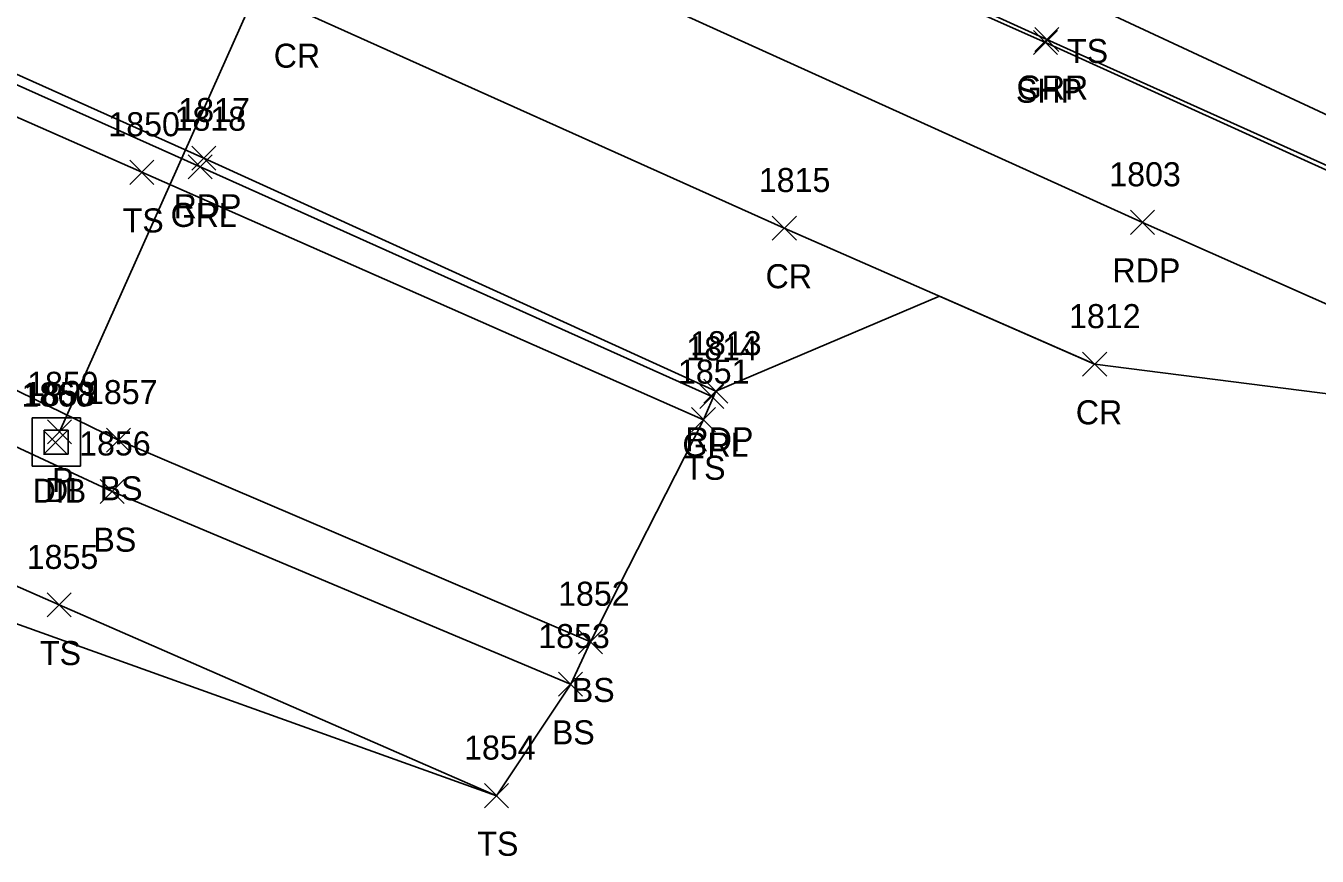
# Model space of a CAD drawing. Extents: x 1599569 to 1610055, y 642560 to 647860.
# Drawn here: x 1601916 to 1602023.4, y 647095.5 to 647164.5 of the extents above; entities that cross this region are included whole.
import ezdxf

# ---------------------------------------------------------------- set-up
doc = ezdxf.new("R2010")
doc.units = 0
for name, color, linetype in [('D_A', 7, 'Continuous'), ('D_I', 7, 'Continuous'), ('D_TIC', 7, 'Continuous'), ('DCP', 7, 'Continuous'), ('DS', 7, 'Continuous'), ('L_A', 7, 'Continuous'), ('L_I', 7, 'Continuous'), ('L_TIC', 7, 'Continuous'), ('LELB', 7, 'Continuous'), ('LSOGP', 7, 'Continuous'), ('P_A', 7, 'Continuous'), ('P_I', 7, 'Continuous'), ('P_TIC', 7, 'Continuous'), ('PET', 7, 'Continuous'), ('PRC', 7, 'Continuous'), ('PSP', 7, 'Continuous'), ('R_A', 7, 'Continuous'), ('R_I', 7, 'Continuous'), ('R_TIC', 7, 'Continuous'), ('RGR', 7, 'Continuous')]:
    doc.layers.add(name, color=color, linetype=linetype)

msp = doc.modelspace()

# ---------------------------------------------------------------- linework, layer by layer
at = {"layer": 'D_TIC'}
for points in [[(1601917.79, 647129.77), (1601919.79, 647131.77)], [(1601919.79, 647129.77), (1601917.79, 647131.77)], [(1601917.45, 647128.88), (1601919.45, 647130.88)], [(1601919.45, 647128.88), (1601917.45, 647130.88)]]:
    msp.add_lwpolyline(points, dxfattribs=at)
at = {"layer": 'DCP'}
msp.add_lwpolyline([(1601954.57, 647210.83), (1601918.79, 647130.77)], dxfattribs=at)
at = {"layer": 'DS'}
for p, q in [((1601916.52, 647131.93), (1601920.52, 647131.93)), ((1601916.52, 647127.93), (1601916.52, 647131.93)), ((1601920.52, 647131.93), (1601920.52, 647127.93)), ((1601917.52, 647128.93), (1601917.52, 647130.93)), ((1601917.52, 647130.93), (1601919.52, 647130.93)), ((1601918.53, 647129.93), (1601918.53, 647129.93)), ((1601918.53, 647129.93), (1601918.53, 647129.93)), ((1601919.52, 647130.93), (1601919.52, 647128.93)), ((1601919.52, 647128.93), (1601917.52, 647128.93)), ((1601920.52, 647127.93), (1601916.52, 647127.93))]:
    msp.add_line(p, q, dxfattribs=at)
at = {"layer": 'L_TIC'}
for points in [[(1601924.63, 647151.36), (1601926.63, 647153.36)], [(1601926.63, 647151.36), (1601924.63, 647153.36)], [(1601971.37, 647130.79), (1601973.37, 647132.79)], [(1601973.37, 647130.79), (1601971.37, 647132.79)], [(1601922.69, 647129.08), (1601924.69, 647131.08)], [(1601924.69, 647129.08), (1601922.69, 647131.08)], [(1601922.17, 647124.81), (1601924.17, 647126.81)], [(1601924.17, 647124.81), (1601922.17, 647126.81)], [(1601917.75, 647115.38), (1601919.75, 647117.38)], [(1601919.75, 647115.38), (1601917.75, 647117.38)], [(1601961.97, 647112.31), (1601963.97, 647114.31)], [(1601963.97, 647112.31), (1601961.97, 647114.31)], [(1601960.31, 647108.79), (1601962.31, 647110.79)], [(1601962.31, 647108.79), (1601960.31, 647110.79)], [(1601954.14, 647099.52), (1601956.14, 647101.52)], [(1601956.14, 647099.52), (1601954.14, 647101.52)]]:
    msp.add_lwpolyline(points, dxfattribs=at)
at = {"layer": 'LELB'}
for points in [[(1602123.64, 647113.01), (1602089.26, 647126.92), (1602047.74, 647146.19), (1602004.2, 647166.45), (1601956.69, 647187.25), (1601908.21, 647210.05), (1601851.73, 647234.01), (1601822.38, 647247.53), (1601777.77, 647267.73), (1601752.99, 647278.68), (1601718.68, 647296.47)], [(1601962.97, 647113.31), (1601923.69, 647130.08), (1601895.55, 647143.8), (1601852.73, 647162.89), (1601817.77, 647178.58), (1601769.5, 647198.02), (1601730.98, 647216.5), (1601688.1, 647233.1), (1601653.57, 647246.64), (1601608.27, 647265.53), (1601581.18, 647285.19)], [(1601646.77, 647277.53), (1601686.47, 647261.15), (1601728.27, 647241.55), (1601783.31, 647216.16), (1601831.6, 647194.79), (1601880.63, 647172.23), (1601925.63, 647152.36), (1601972.37, 647131.79)], [(1601955.14, 647100.52), (1601918.75, 647116.38), (1601885.72, 647130.9), (1601846.21, 647148.37), (1601809.11, 647165.35), (1601762.69, 647186.72), (1601721.93, 647205.72), (1601682.69, 647222.55), (1601645.99, 647239.88), (1601604.12, 647258.19), (1601590.91, 647265.16)], [(1601961.31, 647109.79), (1601923.17, 647125.81), (1601892.78, 647139.96), (1601850.81, 647159.82), (1601815.66, 647174.43), (1601765.95, 647192.8), (1601725.86, 647210.28), (1601688.1, 647233.1)]]:
    msp.add_lwpolyline(points, dxfattribs=at)
at = {"layer": 'LSOGP'}
msp.add_lwpolyline([(1601912.89, 647115.64), (1601955.15, 647100.52), (1601961.32, 647109.79), (1601962.97, 647113.32), (1601972.37, 647131.79), (1601973.39, 647134.15), (1601992.01, 647142.06), (1601998.46, 647139.23), (1602004.92, 647136.4), (1602047.8, 647130.94), (1602094.58, 647120.79), (1602102.73, 647117.16), (1602110.89, 647113.54), (1602119.04, 647109.91), (1602119.23, 647110.24), (1602122.77, 647112.45), (1602123.65, 647113.01), (1602146.44, 647122.57)], dxfattribs=at)
at = {"layer": 'P_TIC'}
for points in [[(1601999.82, 647162.15), (1602001.82, 647164.15)], [(1602001.82, 647162.15), (1601999.82, 647164.15)], [(1601929.79, 647152.54), (1601931.79, 647154.54)], [(1601931.79, 647152.54), (1601929.79, 647154.54)], [(1601978.09, 647146.72), (1601980.09, 647148.72)], [(1601980.09, 647146.72), (1601978.09, 647148.72)], [(1602007.9, 647147.2), (1602009.9, 647149.2)], [(1602009.9, 647147.2), (1602007.9, 647149.2)], [(1602003.91, 647135.4), (1602005.91, 647137.4)], [(1602005.91, 647135.4), (1602003.91, 647137.4)], [(1601972.38, 647133.15), (1601974.38, 647135.15)], [(1601974.38, 647133.15), (1601972.38, 647135.15)]]:
    msp.add_lwpolyline(points, dxfattribs=at)
at = {"layer": 'PET'}
for points in [[(1602047.79, 647130.94), (1602008.9, 647148.2), (1601944.5, 647177.36), (1601896.5, 647199.08), (1601839.98, 647224.8), (1601799.6, 647242.94), (1601761.01, 647260.23), (1601722.86, 647277.56), (1601690.61, 647292.09), (1601662.07, 647305.04), (1601633.77, 647318.29), (1601601.82, 647332.75), (1601566.11, 647348.71), (1601533.57, 647363.83), (1601469.6, 647392.2)], [(1601973.38, 647134.15), (1601930.79, 647153.54), (1601888.64, 647172.44), (1601843.17, 647192.94), (1601801.06, 647212.25), (1601760.52, 647230.65), (1601718.64, 647249.66), (1601675.39, 647269.62), (1601633.17, 647289.14), (1601607.86, 647300.47), (1601588.56, 647309.14), (1601555.09, 647324.12), (1601512, 647343.16), (1601472.14, 647361.1), (1601457.8, 647367.35)]]:
    msp.add_lwpolyline(points, dxfattribs=at)
at = {"layer": 'PRC'}
msp.add_lwpolyline([(1602004.91, 647136.4), (1601979.09, 647147.72), (1601938.18, 647166.06), (1601894.66, 647185.48), (1601851.67, 647205.52), (1601807.6, 647224.86), (1601766.29, 647241.91), (1601725.38, 647262.23), (1601683.79, 647281.85), (1601638.16, 647302.69), (1601616.13, 647312.82), (1601597.54, 647321.11), (1601562.74, 647336.75), (1601520.64, 647355.15), (1601479.31, 647373.89)], dxfattribs=at)
at = {"layer": 'PSP'}
msp.add_lwpolyline([(1602119.04, 647109.91), (1602086.42, 647124.41), (1602045.38, 647142.93), (1602000.82, 647163.15), (1601951.88, 647184.91), (1601900.46, 647208.01), (1601848.64, 647231.74), (1601816.21, 647246.31), (1601775.91, 647264.22), (1601751.81, 647275.4), (1601715.81, 647291.56), (1601673.9, 647310.83), (1601638.2, 647326.96), (1601607.44, 647341.11), (1601569.57, 647358.04), (1601539.77, 647371.54), (1601489.48, 647394.4)], dxfattribs=at)
at = {"layer": 'R_TIC'}
for points in [[(1601999.94, 647162.41), (1602001.94, 647164.41)], [(1602001.94, 647162.41), (1601999.94, 647164.41)], [(1601929.49, 647151.82), (1601931.49, 647153.82)], [(1601931.49, 647151.82), (1601929.49, 647153.82)], [(1601972.06, 647132.72), (1601974.06, 647134.72)], [(1601974.06, 647132.72), (1601972.06, 647134.72)]]:
    msp.add_lwpolyline(points, dxfattribs=at)
at = {"layer": 'RGR'}
for points in [[(1601973.06, 647133.72), (1601930.49, 647152.82), (1601887.99, 647171.84), (1601842.93, 647192.4), (1601800.73, 647211.54), (1601759.97, 647229.98), (1601718.53, 647248.97), (1601675.12, 647269.02), (1601632.93, 647288.53), (1601607.5, 647300), (1601588.34, 647308.52), (1601554.72, 647323.41), (1601511.66, 647342.62), (1601471.88, 647360.48), (1601457.01, 647367.11)], [(1602119.22, 647110.24), (1602086.6, 647124.69), (1602045.91, 647143.17), (1602000.94, 647163.41), (1601952.66, 647185.37), (1601901.1, 647208.39), (1601848.7, 647232.28), (1601817.54, 647246.54), (1601776.21, 647264.77), (1601751.92, 647275.79), (1601716.14, 647291.92), (1601674.23, 647311.09), (1601638.71, 647327.76)]]:
    msp.add_lwpolyline(points, dxfattribs=at)

# ---------------------------------------------------------------- texts
at = {"layer": 'D_A'}
for s, p in [('P', (1601918.17, 647125.77)), ('DIB', (1601916.55, 647124.88)), ('DI', (1601917.58, 647124.93))]:
    msp.add_text(s, height=2, dxfattribs=at).set_placement(p)
at = {"layer": 'D_I'}
for s, p in [('1859', (1601916.09, 647133.77)), ('1860', (1601915.62, 647132.88)), ('1858', (1601915.83, 647132.93))]:
    msp.add_text(s, height=2, dxfattribs=at).set_placement(p)
at = {"layer": 'L_A'}
for s, p in [('TS', (1602002.61, 647161.45)), ('TS', (1601924.04, 647147.36)), ('TS', (1601970.78, 647126.79)), ('BS', (1601922.13, 647125.08)), ('BS', (1601921.61, 647120.81)), ('TS', (1601917.16, 647111.38)), ('BS', (1601961.41, 647108.31)), ('BS', (1601959.75, 647104.79)), ('TS', (1601953.55, 647095.52))]:
    msp.add_text(s, height=2, dxfattribs=at).set_placement(p)
at = {"layer": 'L_I'}
for s, p in [('1850', (1601922.85, 647155.36)), ('1851', (1601970.24, 647134.79)), ('1857', (1601920.99, 647133.08)), ('1856', (1601920.42, 647128.81)), ('1855', (1601916.06, 647119.38)), ('1852', (1601960.27, 647116.31)), ('1853', (1601958.62, 647112.79)), ('1854', (1601952.45, 647103.52))]:
    msp.add_text(s, height=2, dxfattribs=at).set_placement(p)
at = {"layer": 'P_A'}
for s, p in [('CR', (1601936.61, 647161.06)), ('SHP', (1601998.36, 647158.15)), ('RDP', (1601928.28, 647148.54)), ('RDP', (1602006.39, 647143.2)), ('CR', (1601977.53, 647142.72)), ('CR', (1602003.34, 647131.4)), ('RDP', (1601970.87, 647129.15))]:
    msp.add_text(s, height=2, dxfattribs=at).set_placement(p)
at = {"layer": 'P_I'}
for s, p in [('1817', (1601928.67, 647156.54)), ('1815', (1601976.97, 647150.72)), ('1803', (1602006.13, 647151.2)), ('1812', (1602002.78, 647139.4)), ('1813', (1601971.25, 647137.15))]:
    msp.add_text(s, height=2, dxfattribs=at).set_placement(p)
at = {"layer": 'R_A'}
for s, p in [('GRR', (1601998.43, 647158.41)), ('GRL', (1601928.03, 647147.82)), ('GRL', (1601970.61, 647128.72))]:
    msp.add_text(s, height=2, dxfattribs=at).set_placement(p)
at = {"layer": 'R_I'}
for s, p in [('1818', (1601928.36, 647155.82)), ('1814', (1601970.94, 647136.72))]:
    msp.add_text(s, height=2, dxfattribs=at).set_placement(p)

doc.saveas('drawing.dxf')
